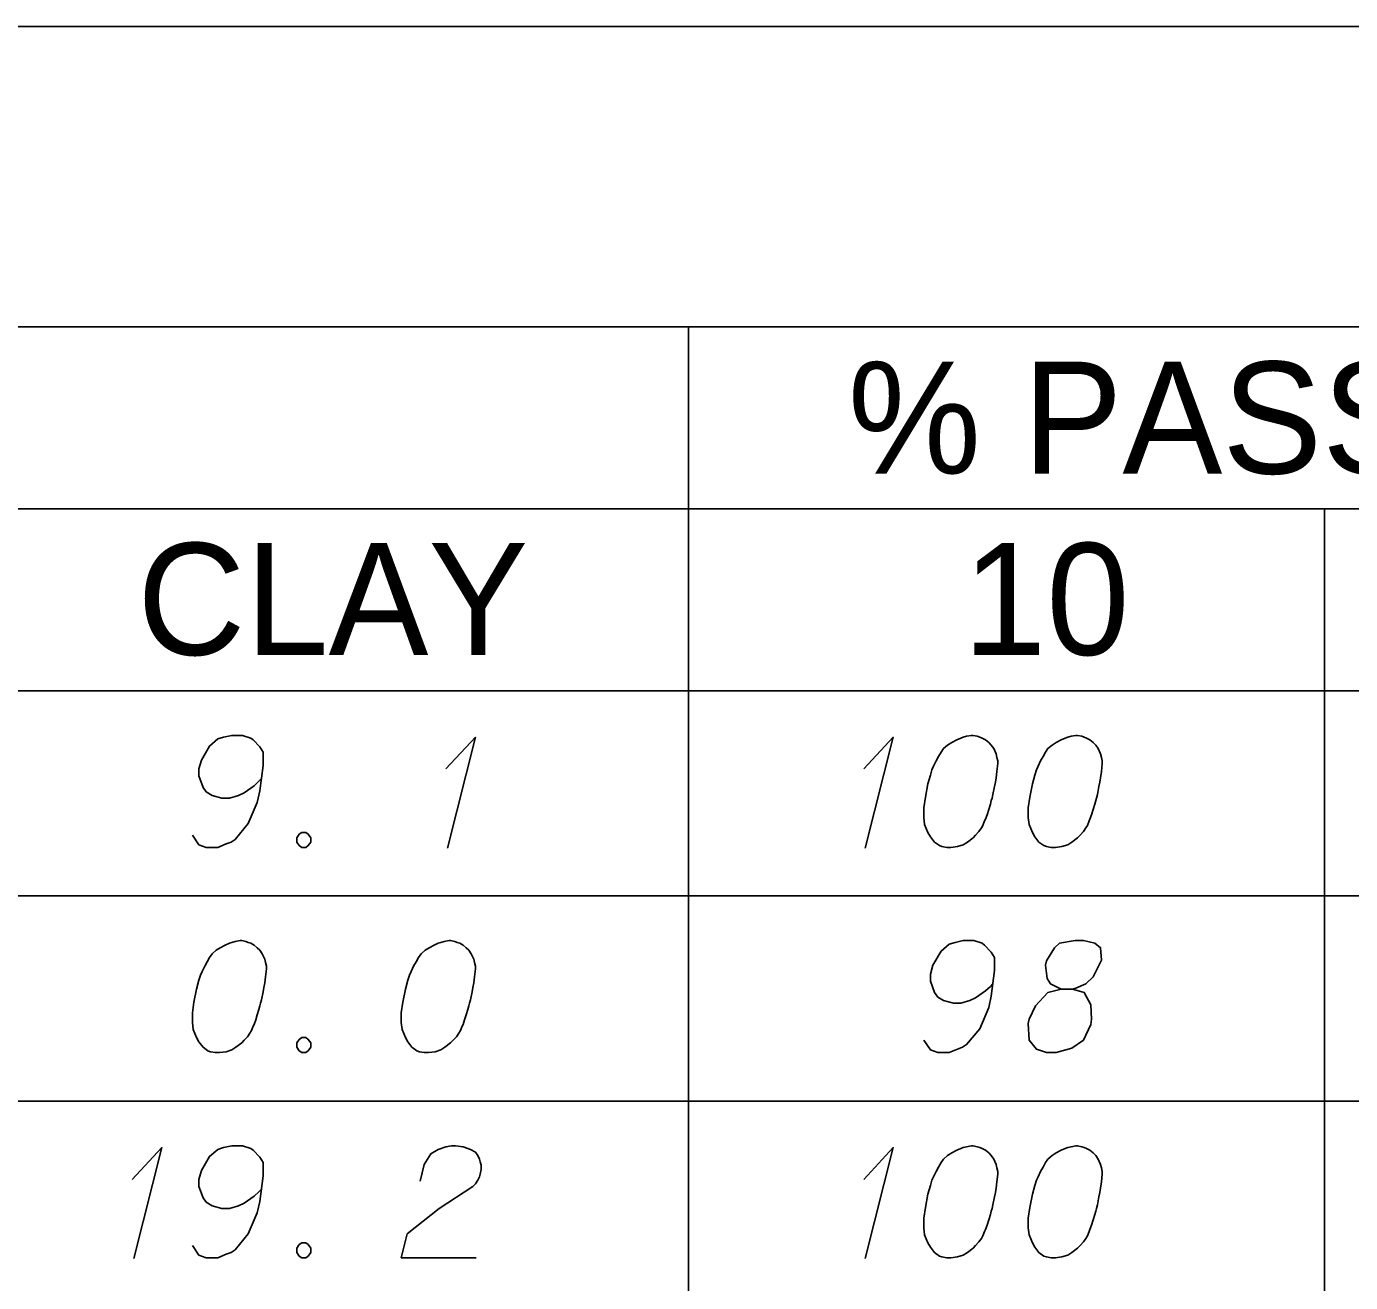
# Model space of a CAD drawing. Extents: x 2074207 to 2076812, y 516372 to 523312.
# Drawn here: x 2076621.8 to 2076678.5, y 518542.6 to 518596.4 of the extents above; entities that cross this region are included whole.
import ezdxf

# ---------------------------------------------------------------- set-up
doc = ezdxf.new("R2010")
doc.units = 0
for name, color, linetype in [('Prop DirtTable_ Soil Test Results - Outline (Major)', 7, 'Continuous'), ('Prop DirtTable_ Soil Test Results - Outline (Minor)', 7, 'Continuous'), ('Prop DirtTable_ Soil Test Results - Tx (Header - Small)', 7, 'Continuous'), ('Prop DirtTable_ Soil Test Results - Tx (Sample Data)', 7, 'Continuous')]:
    doc.layers.add(name, color=color, linetype=linetype)

msp = doc.modelspace()

# ---------------------------------------------------------------- linework, layer by layer
at = {"layer": 'Prop DirtTable_ Soil Test Results - Outline (Major)'}
for p, q in [((2076260.609, 518596.417), (2076811.903, 518596.417)), ((2076260.609, 518567.932), (2076811.903, 518567.932)), ((2076260.609, 518567.932), (2076811.903, 518567.932))]:
    msp.add_line(p, q, dxfattribs=at)
at = {"layer": 'Prop DirtTable_ Soil Test Results - Outline (Minor)'}
for p, q in [((2076260.609, 518583.532), (2076811.903, 518583.532)), ((2076650.154, 518583.532), (2076650.154, 518559.132)), ((2076526.074, 518575.732), (2076731.93, 518575.732)), ((2076677.413, 518575.732), (2076677.413, 518559.132)), ((2076260.609, 518559.132), (2076811.903, 518559.132)), ((2076260.609, 518559.132), (2076811.903, 518559.132)), ((2076650.154, 518559.132), (2076650.154, 518550.332)), ((2076677.413, 518559.132), (2076677.413, 518550.332)), ((2076260.609, 518550.332), (2076811.903, 518550.332)), ((2076260.609, 518550.332), (2076811.903, 518550.332)), ((2076650.154, 518550.332), (2076650.154, 518541.532)), ((2076677.413, 518550.332), (2076677.413, 518541.532))]:
    msp.add_line(p, q, dxfattribs=at)
at = {"layer": 'Prop DirtTable_ Soil Test Results - Tx (Sample Data)'}
for points in [[(2076628.876, 518561.745), (2076629.158, 518561.329), (2076629.475, 518561.216), (2076629.969, 518561.216), (2076630.322, 518561.367), (2076630.534, 518561.442), (2076630.71, 518561.556), (2076631.274, 518562.236), (2076631.662, 518563.143), (2076631.768, 518563.634), (2076631.909, 518564.731), (2076631.909, 518565.297), (2076631.768, 518565.524), (2076631.486, 518565.827), (2076631.38, 518565.902), (2076631.027, 518566.016), (2076630.569, 518566.016), (2076630.216, 518565.94), (2076629.969, 518565.864), (2076629.616, 518565.562), (2076629.264, 518564.957), (2076629.158, 518564.579), (2076629.158, 518564.277), (2076629.334, 518563.786), (2076629.475, 518563.597), (2076629.722, 518563.445), (2076630.146, 518563.332), (2076630.463, 518563.332), (2076630.851, 518563.445), (2076631.098, 518563.559), (2076631.521, 518563.861), (2076631.733, 518564.05), (2076631.839, 518564.164)], [(2076639.74, 518564.579), (2076641.01, 518565.94), (2076639.811, 518561.178)], [(2076657.66, 518564.579), (2076658.93, 518565.94), (2076657.731, 518561.178)], [(2076662.352, 518566.016), (2076662.282, 518566.016), (2076662.07, 518565.978), (2076661.929, 518565.94), (2076661.823, 518565.902), (2076661.647, 518565.827), (2076661.435, 518565.713), (2076661.259, 518565.6), (2076661.082, 518565.449), (2076660.976, 518565.297), (2076660.871, 518565.108), (2076660.765, 518564.919), (2076660.659, 518564.693), (2076660.588, 518564.542), (2076660.518, 518564.315), (2076660.412, 518563.937), (2076660.306, 518563.37), (2076660.236, 518562.916), (2076660.236, 518562.501), (2076660.271, 518562.198), (2076660.412, 518561.858), (2076660.518, 518561.669), (2076660.694, 518561.442), (2076660.906, 518561.291), (2076661.012, 518561.253), (2076661.223, 518561.216), (2076661.4, 518561.216), (2076661.682, 518561.253), (2076661.929, 518561.329), (2076662.105, 518561.442), (2076662.352, 518561.631), (2076662.458, 518561.745), (2076662.599, 518561.896), (2076662.705, 518562.047), (2076662.775, 518562.16), (2076662.846, 518562.349), (2076662.881, 518562.425), (2076662.952, 518562.614), (2076663.022, 518562.841), (2076663.093, 518563.068), (2076663.128, 518563.219), (2076663.163, 518563.332), (2076663.199, 518563.483), (2076663.269, 518563.823), (2076663.305, 518564.012), (2076663.34, 518564.201), (2076663.375, 518564.466), (2076663.41, 518564.806), (2076663.41, 518564.919), (2076663.375, 518565.071), (2076663.34, 518565.222), (2076663.234, 518565.449), (2076663.128, 518565.6), (2076663.022, 518565.713), (2076662.881, 518565.827), (2076662.74, 518565.902), (2076662.634, 518565.94), (2076662.529, 518565.978), (2076662.352, 518566.016)], [(2076666.832, 518566.016), (2076666.762, 518566.016), (2076666.55, 518565.978), (2076666.409, 518565.94), (2076666.303, 518565.902), (2076666.127, 518565.827), (2076665.915, 518565.713), (2076665.739, 518565.6), (2076665.562, 518565.449), (2076665.456, 518565.297), (2076665.351, 518565.108), (2076665.245, 518564.919), (2076665.139, 518564.693), (2076665.068, 518564.542), (2076664.998, 518564.315), (2076664.892, 518563.937), (2076664.786, 518563.37), (2076664.716, 518562.916), (2076664.716, 518562.501), (2076664.751, 518562.198), (2076664.892, 518561.858), (2076664.998, 518561.669), (2076665.174, 518561.442), (2076665.386, 518561.291), (2076665.492, 518561.253), (2076665.703, 518561.216), (2076665.88, 518561.216), (2076666.162, 518561.253), (2076666.409, 518561.329), (2076666.585, 518561.442), (2076666.832, 518561.631), (2076666.938, 518561.745), (2076667.079, 518561.896), (2076667.185, 518562.047), (2076667.255, 518562.16), (2076667.326, 518562.349), (2076667.361, 518562.425), (2076667.432, 518562.614), (2076667.502, 518562.841), (2076667.573, 518563.068), (2076667.608, 518563.219), (2076667.643, 518563.332), (2076667.679, 518563.483), (2076667.749, 518563.823), (2076667.785, 518564.012), (2076667.82, 518564.201), (2076667.855, 518564.466), (2076667.89, 518564.806), (2076667.89, 518564.919), (2076667.855, 518565.071), (2076667.82, 518565.222), (2076667.714, 518565.449), (2076667.608, 518565.6), (2076667.502, 518565.713), (2076667.361, 518565.827), (2076667.22, 518565.902), (2076667.114, 518565.94), (2076667.009, 518565.978), (2076666.832, 518566.016)], [(2076633.567, 518561.858), (2076633.744, 518561.858), (2076633.849, 518561.782), (2076633.955, 518561.631), (2076633.955, 518561.442), (2076633.849, 518561.291), (2076633.744, 518561.216), (2076633.567, 518561.216), (2076633.461, 518561.291), (2076633.356, 518561.442), (2076633.356, 518561.631), (2076633.461, 518561.782), (2076633.567, 518561.858)], [(2076630.992, 518557.216), (2076630.922, 518557.216), (2076630.71, 518557.178), (2076630.569, 518557.14), (2076630.463, 518557.102), (2076630.287, 518557.027), (2076630.075, 518556.913), (2076629.899, 518556.8), (2076629.722, 518556.649), (2076629.616, 518556.497), (2076629.511, 518556.308), (2076629.405, 518556.119), (2076629.299, 518555.893), (2076629.228, 518555.742), (2076629.158, 518555.515), (2076629.052, 518555.137), (2076628.946, 518554.57), (2076628.876, 518554.116), (2076628.876, 518553.701), (2076628.911, 518553.398), (2076629.052, 518553.058), (2076629.158, 518552.869), (2076629.334, 518552.642), (2076629.546, 518552.491), (2076629.652, 518552.453), (2076629.863, 518552.416), (2076630.04, 518552.416), (2076630.322, 518552.453), (2076630.569, 518552.529), (2076630.745, 518552.642), (2076630.992, 518552.831), (2076631.098, 518552.945), (2076631.239, 518553.096), (2076631.345, 518553.247), (2076631.415, 518553.36), (2076631.486, 518553.549), (2076631.521, 518553.625), (2076631.592, 518553.814), (2076631.662, 518554.041), (2076631.733, 518554.268), (2076631.768, 518554.419), (2076631.803, 518554.532), (2076631.839, 518554.683), (2076631.909, 518555.023), (2076631.945, 518555.212), (2076631.98, 518555.401), (2076632.015, 518555.666), (2076632.05, 518556.006), (2076632.05, 518556.119), (2076632.015, 518556.271), (2076631.98, 518556.422), (2076631.874, 518556.649), (2076631.768, 518556.8), (2076631.662, 518556.913), (2076631.521, 518557.027), (2076631.38, 518557.102), (2076631.274, 518557.14), (2076631.169, 518557.178), (2076630.992, 518557.216)], [(2076639.952, 518557.216), (2076639.882, 518557.216), (2076639.67, 518557.178), (2076639.529, 518557.14), (2076639.423, 518557.102), (2076639.247, 518557.027), (2076639.035, 518556.913), (2076638.859, 518556.8), (2076638.682, 518556.649), (2076638.576, 518556.497), (2076638.471, 518556.308), (2076638.365, 518556.119), (2076638.259, 518555.893), (2076638.188, 518555.742), (2076638.118, 518555.515), (2076638.012, 518555.137), (2076637.906, 518554.57), (2076637.836, 518554.116), (2076637.836, 518553.701), (2076637.871, 518553.398), (2076638.012, 518553.058), (2076638.118, 518552.869), (2076638.294, 518552.642), (2076638.506, 518552.491), (2076638.612, 518552.453), (2076638.823, 518552.416), (2076639, 518552.416), (2076639.282, 518552.453), (2076639.529, 518552.529), (2076639.705, 518552.642), (2076639.952, 518552.831), (2076640.058, 518552.945), (2076640.199, 518553.096), (2076640.305, 518553.247), (2076640.375, 518553.36), (2076640.446, 518553.549), (2076640.481, 518553.625), (2076640.552, 518553.814), (2076640.622, 518554.041), (2076640.693, 518554.268), (2076640.728, 518554.419), (2076640.763, 518554.532), (2076640.799, 518554.683), (2076640.869, 518555.023), (2076640.905, 518555.212), (2076640.94, 518555.401), (2076640.975, 518555.666), (2076641.01, 518556.006), (2076641.01, 518556.119), (2076640.975, 518556.271), (2076640.94, 518556.422), (2076640.834, 518556.649), (2076640.728, 518556.8), (2076640.622, 518556.913), (2076640.481, 518557.027), (2076640.34, 518557.102), (2076640.234, 518557.14), (2076640.129, 518557.178), (2076639.952, 518557.216)], [(2076660.236, 518552.945), (2076660.518, 518552.529), (2076660.835, 518552.416), (2076661.329, 518552.416), (2076661.682, 518552.567), (2076661.894, 518552.642), (2076662.07, 518552.756), (2076662.634, 518553.436), (2076663.022, 518554.343), (2076663.128, 518554.834), (2076663.269, 518555.931), (2076663.269, 518556.497), (2076663.128, 518556.724), (2076662.846, 518557.027), (2076662.74, 518557.102), (2076662.387, 518557.216), (2076661.929, 518557.216), (2076661.576, 518557.14), (2076661.329, 518557.064), (2076660.976, 518556.762), (2076660.624, 518556.157), (2076660.518, 518555.779), (2076660.518, 518555.477), (2076660.694, 518554.986), (2076660.835, 518554.797), (2076661.082, 518554.645), (2076661.506, 518554.532), (2076661.823, 518554.532), (2076662.211, 518554.645), (2076662.458, 518554.759), (2076662.881, 518555.061), (2076663.093, 518555.25), (2076663.199, 518555.364)], [(2076666.127, 518555.137), (2076666.62, 518555.137), (2076666.762, 518555.175), (2076667.185, 518555.364), (2076667.502, 518555.666), (2076667.855, 518556.384), (2076667.82, 518556.913), (2076667.573, 518557.102), (2076667.079, 518557.216), (2076666.726, 518557.216), (2076666.056, 518557.102), (2076665.844, 518556.913), (2076665.492, 518556.346), (2076665.456, 518556.157), (2076665.527, 518555.59), (2076665.668, 518555.364), (2076666.127, 518555.137), (2076665.562, 518554.986), (2076665.033, 518554.419), (2076664.751, 518553.852), (2076664.716, 518553.663), (2076664.751, 518552.945), (2076665.068, 518552.567), (2076665.492, 518552.416), (2076665.915, 518552.416), (2076666.585, 518552.605), (2076667.079, 518552.945), (2076667.397, 518553.625), (2076667.432, 518553.852), (2076667.397, 518554.456), (2076667.114, 518554.986), (2076666.62, 518555.137)], [(2076633.567, 518553.058), (2076633.744, 518553.058), (2076633.849, 518552.982), (2076633.955, 518552.831), (2076633.955, 518552.642), (2076633.849, 518552.491), (2076633.744, 518552.416), (2076633.567, 518552.416), (2076633.461, 518552.491), (2076633.356, 518552.642), (2076633.356, 518552.831), (2076633.461, 518552.982), (2076633.567, 518553.058)], [(2076626.3, 518546.979), (2076627.57, 518548.34), (2076626.371, 518543.578)], [(2076628.876, 518544.145), (2076629.158, 518543.729), (2076629.475, 518543.616), (2076629.969, 518543.616), (2076630.322, 518543.767), (2076630.534, 518543.842), (2076630.71, 518543.956), (2076631.274, 518544.636), (2076631.662, 518545.543), (2076631.768, 518546.034), (2076631.909, 518547.131), (2076631.909, 518547.697), (2076631.768, 518547.924), (2076631.486, 518548.227), (2076631.38, 518548.302), (2076631.027, 518548.416), (2076630.569, 518548.416), (2076630.216, 518548.34), (2076629.969, 518548.264), (2076629.616, 518547.962), (2076629.264, 518547.357), (2076629.158, 518546.979), (2076629.158, 518546.677), (2076629.334, 518546.186), (2076629.475, 518545.997), (2076629.722, 518545.845), (2076630.146, 518545.732), (2076630.463, 518545.732), (2076630.851, 518545.845), (2076631.098, 518545.959), (2076631.521, 518546.261), (2076631.733, 518546.45), (2076631.839, 518546.564)], [(2076638.647, 518546.904), (2076638.823, 518547.622), (2076639.106, 518548.075), (2076639.423, 518548.264), (2076639.74, 518548.378), (2076639.987, 518548.416), (2076640.164, 518548.416), (2076640.481, 518548.378), (2076640.693, 518548.302), (2076640.799, 518548.264), (2076641.01, 518548.151), (2076641.116, 518548), (2076641.187, 518547.849), (2076641.222, 518547.735), (2076641.257, 518547.584), (2076641.257, 518547.395), (2076641.222, 518547.206), (2076641.187, 518547.093), (2076641.116, 518546.942), (2076641.01, 518546.79), (2076640.905, 518546.677), (2076639.458, 518545.732), (2076638.083, 518544.636), (2076637.836, 518543.616), (2076641.046, 518543.616)], [(2076657.66, 518546.979), (2076658.93, 518548.34), (2076657.731, 518543.578)], [(2076662.352, 518548.416), (2076662.282, 518548.416), (2076662.07, 518548.378), (2076661.929, 518548.34), (2076661.823, 518548.302), (2076661.647, 518548.227), (2076661.435, 518548.113), (2076661.259, 518548), (2076661.082, 518547.849), (2076660.976, 518547.697), (2076660.871, 518547.508), (2076660.765, 518547.319), (2076660.659, 518547.093), (2076660.588, 518546.942), (2076660.518, 518546.715), (2076660.412, 518546.337), (2076660.306, 518545.77), (2076660.236, 518545.316), (2076660.236, 518544.901), (2076660.271, 518544.598), (2076660.412, 518544.258), (2076660.518, 518544.069), (2076660.694, 518543.842), (2076660.906, 518543.691), (2076661.012, 518543.653), (2076661.223, 518543.616), (2076661.4, 518543.616), (2076661.682, 518543.653), (2076661.929, 518543.729), (2076662.105, 518543.842), (2076662.352, 518544.031), (2076662.458, 518544.145), (2076662.599, 518544.296), (2076662.705, 518544.447), (2076662.775, 518544.56), (2076662.846, 518544.749), (2076662.881, 518544.825), (2076662.952, 518545.014), (2076663.022, 518545.241), (2076663.093, 518545.468), (2076663.128, 518545.619), (2076663.163, 518545.732), (2076663.199, 518545.883), (2076663.269, 518546.223), (2076663.305, 518546.412), (2076663.34, 518546.601), (2076663.375, 518546.866), (2076663.41, 518547.206), (2076663.41, 518547.319), (2076663.375, 518547.471), (2076663.34, 518547.622), (2076663.234, 518547.849), (2076663.128, 518548), (2076663.022, 518548.113), (2076662.881, 518548.227), (2076662.74, 518548.302), (2076662.634, 518548.34), (2076662.529, 518548.378), (2076662.352, 518548.416)], [(2076666.832, 518548.416), (2076666.762, 518548.416), (2076666.55, 518548.378), (2076666.409, 518548.34), (2076666.303, 518548.302), (2076666.127, 518548.227), (2076665.915, 518548.113), (2076665.739, 518548), (2076665.562, 518547.849), (2076665.456, 518547.697), (2076665.351, 518547.508), (2076665.245, 518547.319), (2076665.139, 518547.093), (2076665.068, 518546.942), (2076664.998, 518546.715), (2076664.892, 518546.337), (2076664.786, 518545.77), (2076664.716, 518545.316), (2076664.716, 518544.901), (2076664.751, 518544.598), (2076664.892, 518544.258), (2076664.998, 518544.069), (2076665.174, 518543.842), (2076665.386, 518543.691), (2076665.492, 518543.653), (2076665.703, 518543.616), (2076665.88, 518543.616), (2076666.162, 518543.653), (2076666.409, 518543.729), (2076666.585, 518543.842), (2076666.832, 518544.031), (2076666.938, 518544.145), (2076667.079, 518544.296), (2076667.185, 518544.447), (2076667.255, 518544.56), (2076667.326, 518544.749), (2076667.361, 518544.825), (2076667.432, 518545.014), (2076667.502, 518545.241), (2076667.573, 518545.468), (2076667.608, 518545.619), (2076667.643, 518545.732), (2076667.679, 518545.883), (2076667.749, 518546.223), (2076667.785, 518546.412), (2076667.82, 518546.601), (2076667.855, 518546.866), (2076667.89, 518547.206), (2076667.89, 518547.319), (2076667.855, 518547.471), (2076667.82, 518547.622), (2076667.714, 518547.849), (2076667.608, 518548), (2076667.502, 518548.113), (2076667.361, 518548.227), (2076667.22, 518548.302), (2076667.114, 518548.34), (2076667.009, 518548.378), (2076666.832, 518548.416)], [(2076633.567, 518544.258), (2076633.744, 518544.258), (2076633.849, 518544.182), (2076633.955, 518544.031), (2076633.955, 518543.842), (2076633.849, 518543.691), (2076633.744, 518543.616), (2076633.567, 518543.616), (2076633.461, 518543.691), (2076633.356, 518543.842), (2076633.356, 518544.031), (2076633.461, 518544.182), (2076633.567, 518544.258)]]:
    msp.add_lwpolyline(points, dxfattribs=at)

# ---------------------------------------------------------------- texts
at = {"layer": 'Prop DirtTable_ Soil Test Results - Tx (Header - Small)'}
for s, height, p in [('% PASSING (SIEVES)', 4.79998, (2076656.984, 518577.242)), ('CLAY', 4.8, (2076626.513, 518569.467)), ('10', 4.8, (2076661.92, 518569.467))]:
    msp.add_text(s, height=height, dxfattribs=at).set_placement(p)

doc.saveas('drawing.dxf')
